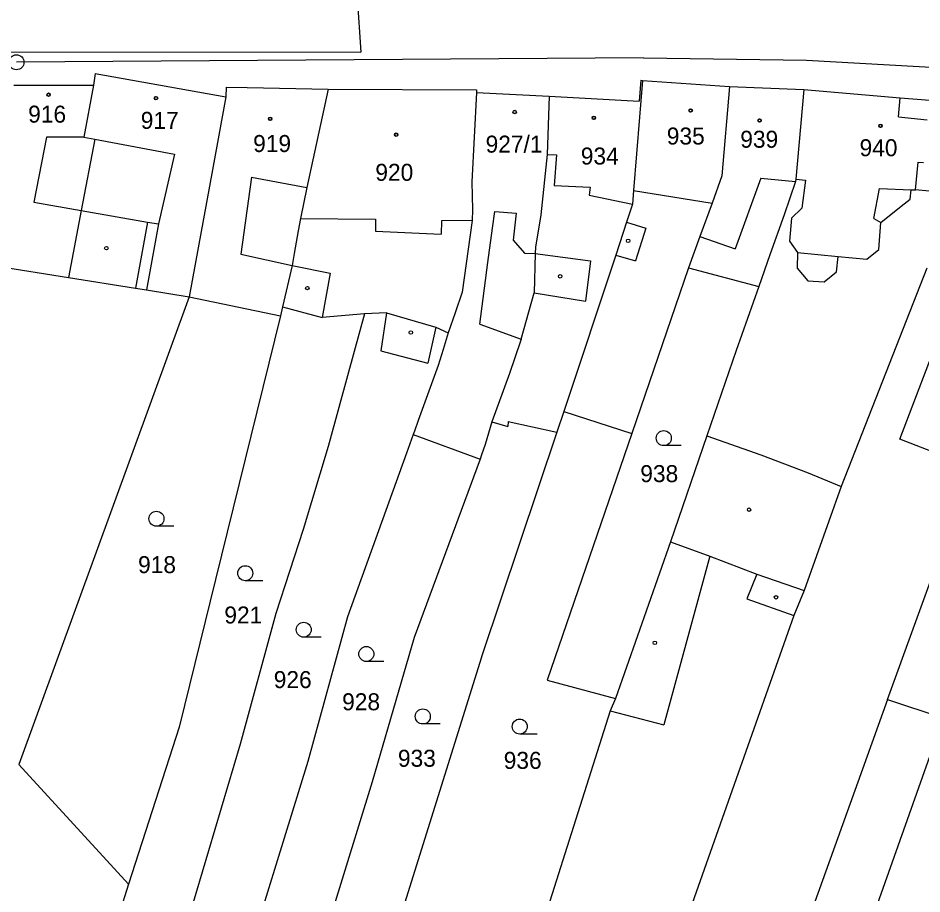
# Model space of a CAD drawing. Extents: x -593183 to -588034, y -1130415 to -1124994.
# Drawn here: x -591431.8 to -591341.4, y -1128916.3 to -1128828.7 of the extents above; entities that cross this region are included whole.
import ezdxf

# ---------------------------------------------------------------- set-up
doc = ezdxf.new("R2010")
doc.units = 0
for name, color, linetype in [('Vrstva 1', 7, 'Continuous'), ('Vrstva 18', 7, 'Continuous'), ('Vrstva 19', 7, 'Continuous'), ('Vrstva 24', 7, 'Continuous'), ('Vrstva 25', 7, 'Continuous'), ('Vrstva 4', 7, 'Continuous')]:
    doc.layers.add(name, color=color, linetype=linetype)

msp = doc.modelspace()

# ---------------------------------------------------------------- linework, layer by layer
at = {"layer": 'Vrstva 1'}
for p, q in [((-591398.09, -1128824.45), (-591397.57, -1128832.15)), ((-591442.26, -1128832.1), (-591397.57, -1128832.15)), ((-591424.14, -1128834.28), (-591424.31, -1128835.44)), ((-591424.14, -1128834.28), (-591411.06, -1128836.62)), ((-591432.26, -1128835.43), (-591424.31, -1128835.44)), ((-591424.31, -1128835.44), (-591425.28, -1128840.65)), ((-591369.39, -1128834.96), (-591370.3, -1128845.99)), ((-591369.55, -1128834.93), (-591369.73, -1128837.05)), ((-591369.55, -1128834.93), (-591369.39, -1128834.96)), ((-591369.39, -1128834.96), (-591360.7, -1128835.57)), ((-591360.7, -1128835.57), (-591361.44, -1128844.5)), ((-591360.7, -1128835.57), (-591353.25, -1128835.88)), ((-591411.04, -1128835.64), (-591411.06, -1128836.62)), ((-591411.04, -1128835.64), (-591408.93, -1128835.66)), ((-591408.93, -1128835.66), (-591400.83, -1128835.84)), ((-591400.83, -1128835.84), (-591402.97, -1128845.68)), ((-591400.83, -1128835.84), (-591386, -1128835.9)), ((-591385.99, -1128836.17), (-591386.47, -1128845.11)), ((-591386, -1128835.9), (-591385.99, -1128836.17)), ((-591385.99, -1128836.17), (-591378.72, -1128836.53)), ((-591353.25, -1128835.88), (-591354.07, -1128844.84)), ((-591353.25, -1128835.88), (-591343.61, -1128836.7)), ((-591411.06, -1128836.62), (-591412.39, -1128843.91)), ((-591378.72, -1128836.53), (-591378.92, -1128842.37)), ((-591378.72, -1128836.53), (-591369.73, -1128837.05)), ((-591343.61, -1128836.7), (-591340.66, -1128836.95)), ((-591424.16, -1128840.86), (-591425.52, -1128847.98)), ((-591425.28, -1128840.65), (-591424.16, -1128840.86)), ((-591378.92, -1128842.37), (-591379.56, -1128848.41)), ((-591412.39, -1128843.91), (-591414.72, -1128856.63)), ((-591361.44, -1128844.5), (-591362.43, -1128847.23)), ((-591386.47, -1128845.11), (-591386.39, -1128847.91)), ((-591354.09, -1128845.09), (-591355.23, -1128848.41)), ((-591354.07, -1128844.84), (-591354.09, -1128845.09)), ((-591402.97, -1128845.68), (-591403.61, -1128848.79)), ((-591370.3, -1128845.99), (-591370.38, -1128847.34)), ((-591362.43, -1128847.23), (-591363.65, -1128850.58)), ((-591425.52, -1128847.98), (-591426.79, -1128854.67)), ((-591386.39, -1128847.91), (-591386.43, -1128848.97)), ((-591370.38, -1128847.34), (-591370.98, -1128849.14)), ((-591403.61, -1128848.79), (-591403.84, -1128850.01)), ((-591386.43, -1128848.97), (-591387.42, -1128856.15)), ((-591379.56, -1128848.41), (-591380.09, -1128851.63)), ((-591355.23, -1128848.41), (-591356.64, -1128852.42)), ((-591403.84, -1128850.01), (-591404.23, -1128852.28)), ((-591370.98, -1128849.14), (-591372.07, -1128852.43)), ((-591363.65, -1128850.58), (-591364.79, -1128853.71)), ((-591380.09, -1128851.63), (-591380.13, -1128852.29)), ((-591404.23, -1128852.28), (-591404.44, -1128853.47)), ((-591380.13, -1128852.29), (-591380.23, -1128856.2)), ((-591372.07, -1128852.43), (-591377.27, -1128868.07)), ((-591356.64, -1128852.42), (-591357.75, -1128855.58)), ((-591435.59, -1128853.28), (-591426.79, -1128854.67)), ((-591404.44, -1128853.47), (-591405.41, -1128857.62)), ((-591364.79, -1128853.71), (-591370.47, -1128870.28)), ((-591364.79, -1128853.71), (-591357.75, -1128855.58)), ((-591340.95, -1128853.76), (-591349.51, -1128875.6)), ((-591426.79, -1128854.67), (-591420.1, -1128855.76)), ((-591420.1, -1128855.76), (-591419, -1128855.93)), ((-591419, -1128855.93), (-591414.72, -1128856.63)), ((-591387.42, -1128856.15), (-591388.13, -1128858.23)), ((-591381.54, -1128860.85), (-591380.23, -1128856.2)), ((-591357.75, -1128855.58), (-591360.01, -1128861.99)), ((-591414.72, -1128856.63), (-591431.77, -1128903.38)), ((-591414.72, -1128856.63), (-591405.61, -1128858.5)), ((-591343.66, -1128870.86), (-591338.41, -1128857.04)), ((-591405.41, -1128857.62), (-591405.61, -1128858.5)), ((-591405.41, -1128857.62), (-591401.43, -1128858.67)), ((-591405.61, -1128858.5), (-591412.1, -1128884.9)), ((-591397.18, -1128858.31), (-591401.43, -1128858.67)), ((-591397.18, -1128858.31), (-591398.79, -1128864.15)), ((-591395, -1128858.21), (-591397.18, -1128858.31)), ((-591395, -1128858.21), (-591395.57, -1128862.01)), ((-591388.13, -1128858.23), (-591388.83, -1128860.22)), ((-591390.05, -1128859.64), (-591390.85, -1128863.24)), ((-591390.05, -1128859.64), (-591388.83, -1128860.22)), ((-591388.83, -1128860.22), (-591389.34, -1128861.87)), ((-591381.54, -1128860.85), (-591381.6, -1128861.05)), ((-591381.6, -1128861.05), (-591382.69, -1128864.28)), ((-591395.57, -1128862.01), (-591390.85, -1128863.24)), ((-591389.34, -1128861.87), (-591389.83, -1128863.48)), ((-591360.01, -1128861.99), (-591362.94, -1128870.53)), ((-591389.83, -1128863.48), (-591391.82, -1128869)), ((-591398.79, -1128864.15), (-591400.84, -1128871.58)), ((-591382.69, -1128864.28), (-591384.45, -1128869.13)), ((-591377.27, -1128868.07), (-591377.95, -1128870.14)), ((-591377.27, -1128868.07), (-591370.47, -1128870.28)), ((-591391.82, -1128869), (-591392.19, -1128870.04)), ((-591384.45, -1128869.13), (-591385.12, -1128871.39)), ((-591384.45, -1128869.13), (-591382.85, -1128869.58)), ((-591382.82, -1128869.07), (-591382.85, -1128869.58)), ((-591382.82, -1128869.07), (-591377.95, -1128870.14)), ((-591392.32, -1128870.39), (-591392.98, -1128872.24)), ((-591392.19, -1128870.04), (-591392.32, -1128870.39)), ((-591392.32, -1128870.39), (-591385.64, -1128872.86)), ((-591377.95, -1128870.14), (-591385.44, -1128892.44)), ((-591370.47, -1128870.28), (-591378.93, -1128894.95)), ((-591362.94, -1128870.53), (-591366.58, -1128881.12)), ((-591400.84, -1128871.58), (-591403.33, -1128879.88)), ((-591385.12, -1128871.39), (-591385.48, -1128872.43)), ((-591336.48, -1128873.65), (-591343.66, -1128870.86)), ((-591392.98, -1128872.24), (-591398.89, -1128888.63)), ((-591385.48, -1128872.43), (-591385.64, -1128872.86)), ((-591385.64, -1128872.86), (-591392.22, -1128890.68)), ((-591344.87, -1128896.89), (-591336.48, -1128873.65)), ((-591349.51, -1128875.6), (-591353.23, -1128886)), ((-591403.33, -1128879.88), (-591406.07, -1128888.29)), ((-591366.58, -1128881.12), (-591372.09, -1128896.79)), ((-591362.65, -1128882.56), (-591367.26, -1128899.44)), ((-591362.65, -1128882.56), (-591357.96, -1128884.34)), ((-591357.96, -1128884.34), (-591358.96, -1128886.82)), ((-591412.1, -1128884.9), (-591415.74, -1128899.66)), ((-591353.23, -1128886), (-591354.26, -1128888.5)), ((-591358.96, -1128886.82), (-591354.26, -1128888.5)), ((-591406.07, -1128888.29), (-591409.64, -1128901.35)), ((-591398.89, -1128888.63), (-591402.86, -1128903.1)), ((-591354.26, -1128888.5), (-591373.06, -1128941.67)), ((-591392.22, -1128890.68), (-591396.41, -1128905.12)), ((-591385.44, -1128892.44), (-591385.67, -1128893.19)), ((-591385.67, -1128893.19), (-591393.19, -1128917.3)), ((-591378.93, -1128894.95), (-591372.09, -1128896.79)), ((-591372.09, -1128896.79), (-591372.62, -1128898.03)), ((-591344.87, -1128896.89), (-591347.4, -1128903.87)), ((-591344.87, -1128896.89), (-591339.33, -1128898.75)), ((-591372.62, -1128898.03), (-591380.08, -1128921.49)), ((-591339.33, -1128898.75), (-591375.16, -1128999.99)), ((-591372.62, -1128898.03), (-591367.26, -1128899.44)), ((-591415.74, -1128899.66), (-591420.79, -1128915.38)), ((-591409.64, -1128901.35), (-591415.13, -1128919.86)), ((-591402.86, -1128903.1), (-591409.49, -1128924.51)), ((-591431.77, -1128903.38), (-591420.79, -1128915.38)), ((-591347.4, -1128903.87), (-591373.19, -1128975.86)), ((-591396.41, -1128905.12), (-591403.07, -1128926.71)), ((-591420.79, -1128915.38), (-591421.94, -1128918.99))]:
    msp.add_line(p, q, dxfattribs=at)
at = {"layer": 'Vrstva 24'}
msp.add_circle((-591432, -1128833.15), 0.75, dxfattribs=at)
at = {"layer": 'Vrstva 25'}
for p, q in [((-591365.51, -1128871.5), (-591367.26, -1128871.5)), ((-591416.25, -1128879.56), (-591418, -1128879.56)), ((-591407.37, -1128885.01), (-591409.12, -1128885.01)), ((-591401.52, -1128890.66), (-591403.27, -1128890.66)), ((-591395.26, -1128893.09), (-591397.01, -1128893.09)), ((-591389.61, -1128899.34), (-591391.36, -1128899.34)), ((-591379.92, -1128900.35), (-591381.67, -1128900.35))]:
    msp.add_line(p, q, dxfattribs=at)
for centre, radius in [((-591428.79, -1128836.4), 0.175), ((-591428.79, -1128836.4), 0.15), ((-591418.05, -1128836.74), 0.175), ((-591418.05, -1128836.74), 0.15), ((-591382.17, -1128838.13), 0.175), ((-591382.17, -1128838.13), 0.15), ((-591364.58, -1128837.98), 0.175), ((-591364.58, -1128837.98), 0.15), ((-591406.63, -1128838.81), 0.175), ((-591406.63, -1128838.81), 0.15), ((-591374.25, -1128838.71), 0.175), ((-591374.25, -1128838.71), 0.15), ((-591357.68, -1128838.97), 0.175), ((-591357.68, -1128838.97), 0.15), ((-591345.59, -1128839.51), 0.175), ((-591345.59, -1128839.51), 0.15), ((-591394.02, -1128840.4), 0.175), ((-591394.02, -1128840.4), 0.15), ((-591370.83, -1128851.01), 0.175), ((-591423.01, -1128851.75), 0.175), ((-591377.63, -1128854.56), 0.175), ((-591402.91, -1128855.74), 0.175), ((-591392.56, -1128860.18), 0.175), ((-591367.26, -1128870.75), 0.75), ((-591358.73, -1128877.91), 0.175), ((-591418, -1128878.81), 0.75), ((-591409.12, -1128884.26), 0.75), ((-591356.04, -1128886.67), 0.175), ((-591403.27, -1128889.91), 0.75), ((-591397.01, -1128892.34), 0.75), ((-591368.16, -1128891.22), 0.175), ((-591391.36, -1128898.59), 0.75), ((-591381.67, -1128899.6), 0.75)]:
    msp.add_circle(centre, radius, dxfattribs=at)
at = {"layer": 'Vrstva 4'}
for p, q in [((-591369.28, -1128832.72), (-591432, -1128833.15)), ((-591369.28, -1128832.72), (-591352.98, -1128832.95)), ((-591352.98, -1128832.95), (-591324.3, -1128834.54)), ((-591343.8, -1128838.6), (-591343.61, -1128836.7)), ((-591343.8, -1128838.6), (-591340.91, -1128838.91)), ((-591428.99, -1128840.66), (-591430.27, -1128847.16)), ((-591425.28, -1128840.65), (-591428.99, -1128840.66)), ((-591424.16, -1128840.86), (-591416.19, -1128842.36)), ((-591416.19, -1128842.36), (-591417.81, -1128849.32)), ((-591378.92, -1128842.37), (-591377.98, -1128842.4)), ((-591377.98, -1128842.4), (-591378.22, -1128845.47)), ((-591342.08, -1128845.92), (-591341.81, -1128843.14)), ((-591341.81, -1128843.14), (-591341.29, -1128843.18)), ((-591408.5, -1128844.64), (-591409.56, -1128852.33)), ((-591408.5, -1128844.64), (-591402.97, -1128845.68)), ((-591378.22, -1128845.47), (-591374.62, -1128845.63)), ((-591357.56, -1128844.75), (-591360.11, -1128851.8)), ((-591357.56, -1128844.75), (-591354.09, -1128845.09)), ((-591354.07, -1128844.84), (-591353.1, -1128844.96)), ((-591353.1, -1128844.96), (-591353.47, -1128847.73)), ((-591374.62, -1128845.63), (-591374.73, -1128846.45)), ((-591370.3, -1128845.99), (-591362.43, -1128847.23)), ((-591346.25, -1128848.78), (-591345.69, -1128845.77)), ((-591345.69, -1128845.77), (-591342.51, -1128845.91)), ((-591342.63, -1128846.83), (-591342.51, -1128845.91)), ((-591342.51, -1128845.91), (-591342.08, -1128845.92)), ((-591337.84, -1128846.31), (-591342.08, -1128845.92)), ((-591430.27, -1128847.16), (-591425.52, -1128847.98)), ((-591374.73, -1128846.45), (-591370.38, -1128847.34)), ((-591343.51, -1128847.53), (-591342.63, -1128846.83)), ((-591425.52, -1128847.98), (-591418.89, -1128849.13)), ((-591384.39, -1128849.74), (-591384.17, -1128848.07)), ((-591384.17, -1128848.07), (-591382.01, -1128848.23)), ((-591353.47, -1128847.73), (-591354.5, -1128848.76)), ((-591345.55, -1128849.18), (-591343.51, -1128847.53)), ((-591418.89, -1128849.13), (-591420.1, -1128855.76)), ((-591418.89, -1128849.13), (-591417.81, -1128849.32)), ((-591403.61, -1128848.79), (-591396.08, -1128848.86)), ((-591396.08, -1128848.86), (-591396.09, -1128850.05)), ((-591389.49, -1128849), (-591389.51, -1128850.33)), ((-591386.43, -1128848.97), (-591389.49, -1128849)), ((-591382.01, -1128848.23), (-591382.33, -1128850.93)), ((-591354.5, -1128848.76), (-591354.69, -1128851.05)), ((-591346.25, -1128848.78), (-591345.55, -1128849.18)), ((-591417.81, -1128849.32), (-591419, -1128855.93)), ((-591384.85, -1128853.18), (-591384.39, -1128849.74)), ((-591370.98, -1128849.14), (-591369.05, -1128849.75)), ((-591369.05, -1128849.75), (-591370.09, -1128853.02)), ((-591345.74, -1128851.87), (-591345.55, -1128849.18)), ((-591396.09, -1128850.05), (-591389.51, -1128850.33)), ((-591382.33, -1128850.93), (-591381.18, -1128852.23)), ((-591363.65, -1128850.58), (-591360.11, -1128851.8)), ((-591354.69, -1128851.05), (-591353.89, -1128852.19)), ((-591409.56, -1128852.33), (-591404.44, -1128853.47)), ((-591381.18, -1128852.23), (-591380.13, -1128852.29)), ((-591380.13, -1128852.29), (-591374.58, -1128853)), ((-591372.07, -1128852.43), (-591370.09, -1128853.02)), ((-591353.89, -1128852.19), (-591353.92, -1128853.76)), ((-591353.89, -1128852.19), (-591349.82, -1128852.57)), ((-591349.98, -1128854.11), (-591349.82, -1128852.57)), ((-591349.82, -1128852.57), (-591346.95, -1128852.85)), ((-591346.95, -1128852.85), (-591345.74, -1128851.87)), ((-591404.44, -1128853.47), (-591400.64, -1128854.26)), ((-591385.66, -1128859.36), (-591384.85, -1128853.18)), ((-591374.58, -1128853), (-591375.09, -1128857.06)), ((-591400.64, -1128854.26), (-591401.43, -1128858.67)), ((-591353.92, -1128853.76), (-591352.86, -1128855)), ((-591351.21, -1128855.12), (-591349.98, -1128854.11)), ((-591352.86, -1128855), (-591351.21, -1128855.12)), ((-591380.23, -1128856.2), (-591375.09, -1128857.06)), ((-591395, -1128858.21), (-591390.05, -1128859.64)), ((-591385.66, -1128859.36), (-591381.54, -1128860.85)), ((-591362.94, -1128870.53), (-591357.57, -1128872.43)), ((-591357.57, -1128872.43), (-591352.81, -1128874.21)), ((-591352.81, -1128874.21), (-591349.51, -1128875.6)), ((-591366.58, -1128881.12), (-591362.65, -1128882.56)), ((-591357.96, -1128884.34), (-591353.23, -1128886))]:
    msp.add_line(p, q, dxfattribs=at)

# ---------------------------------------------------------------- texts
at = {"layer": 'Vrstva 18'}
for s, p in [('938', (-591369.61, -1128875.15)), ('918', (-591419.84, -1128884.25)), ('921', (-591411.21, -1128889.29)), ('926', (-591406.27, -1128895.75)), ('928', (-591399.43, -1128897.97)), ('933', (-591393.85, -1128903.62)), ('936', (-591383.27, -1128903.83))]:
    msp.add_text(s, height=1.7, dxfattribs=at).set_placement(p)
at = {"layer": 'Vrstva 19'}
for s, p in [('916', (-591430.83, -1128839.19)), ('917', (-591419.57, -1128839.81)), ('935', (-591366.96, -1128841.38)), ('939', (-591359.61, -1128841.7)), ('919', (-591408.33, -1128842.13)), ('927/1', (-591385.08, -1128842.19)), ('940', (-591347.68, -1128842.55)), ('934', (-591375.56, -1128843.38)), ('920', (-591396.11, -1128845.01))]:
    msp.add_text(s, height=1.7, dxfattribs=at).set_placement(p)

doc.saveas('drawing.dxf')
